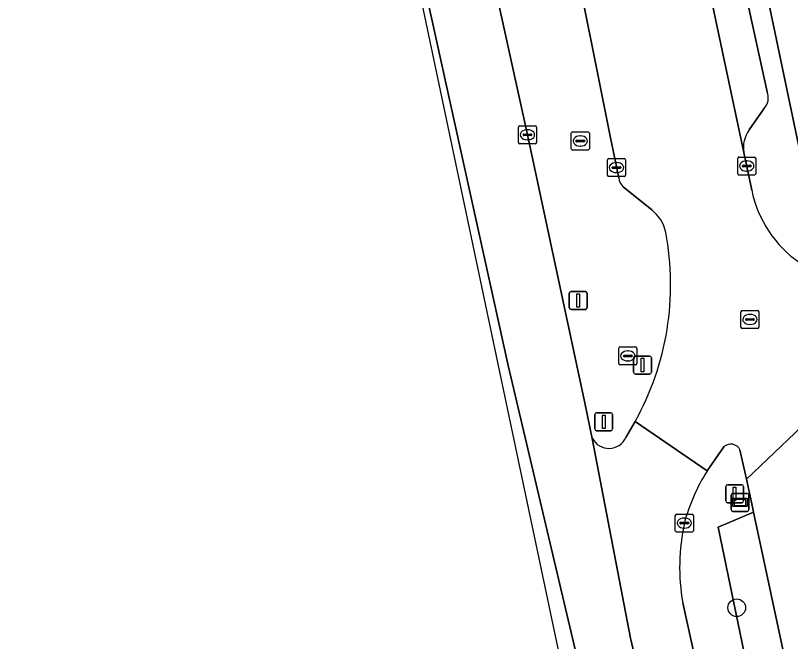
# Model space of a CAD drawing. Extents: x 163008 to 163854, y 382777 to 383982.
# Drawn here: x 163088.77 to 163131.82, y 383657.73 to 383692.5 of the extents above; entities that cross this region are included whole.
import ezdxf

# ---------------------------------------------------------------- set-up
doc = ezdxf.new("R2010")
doc.units = 0
for name, color, linetype in [('IMGEO_Berm_groen', 7, 'Continuous'), ('IMGEO_Boom', 7, 'Continuous'), ('IMGEO_Erf', 7, 'Continuous'), ('IMGEO_Fietspad_open', 7, 'Continuous'), ('IMGEO_Groenvoorziening', 7, 'Continuous'), ('IMGEO_Kolk', 7, 'Continuous'), ('IMGEO_Parkeervlak_open', 7, 'Continuous'), ('IMGEO_Rijbaan_lokaal_open', 7, 'Continuous'), ('IMGEO_Rijbaan_regionaal_gesloten', 7, 'Continuous'), ('IMGEO_Rioolput', 7, 'Continuous'), ('IMGEO_Verkeersbordpaal', 7, 'Continuous'), ('IMGEO_Verklikker', 7, 'Continuous'), ('IMGEO_Voetpad_open', 7, 'Continuous')]:
    doc.layers.add(name, color=color, linetype=linetype)

msp = doc.modelspace()

# ---------------------------------------------------------------- linework, layer by layer
at = {"layer": 'IMGEO_Berm_groen'}
for points in [[(163098.359, 383774.107), (163096.65, 383773.589), (163098.97, 383764.833), (163102.774, 383750), (163106.226, 383735.552), (163107.239, 383731.196), (163113.88, 383701.029), (163117.203, 383685.871), (163120.407, 383670.897), (163120.81, 383669.01)], [(163122.288, 383683.477), (163121.802, 383685.8), (163119.492, 383697.375), (163118.685, 383701.193), (163117.706, 383705.821), (163108.367, 383750)], [(163124.107, 383681.703), (163122.52, 383682.983)], [(163122.675, 383669.052), (163123.187, 383669.947)], [(163128.119, 383668.537), (163127.182, 383667.199)], [(163127.806, 383664.072), (163129.76, 383664.91), (163129.662, 383665.369), (163129.367, 383666.746), (163129.008, 383668.37)], [(163136.785, 383630.758), (163136.803, 383630.948), (163135.865, 383635.53), (163134.238, 383635.67), (163132.962, 383639.024), (163132.275, 383638.887), (163131.741, 383641.272), (163132.489, 383641.432), (163127.806, 383664.072)], [(163125.832, 383659.87), (163128.9, 383646.018)]]:
    msp.add_lwpolyline(points, dxfattribs=at)
for centre, radius, start, end in [((163122.953, 383683.488), 0.665, 180.9166, 229.3963), ((163122.797, 383680.022), 2.131, 11.6593, 52.0708), ((163109.608, 383677.53), 15.553, 330.8179, 10.831), ((163121.732, 383669.498), 1.043, 207.8842, 334.6959), ((163128.504, 383668.135), 0.556, 24.9647, 133.7571), ((163136.084, 383661.592), 10.52, 147.7952, 165.0397), ((163137.22, 383661.864), 11.561, 167.796, 189.9321)]:
    msp.add_arc(centre, radius, start, end, dxfattribs=at)
at = {"layer": 'IMGEO_Boom'}
msp.add_circle((163128.83, 383659.605), 0.489, dxfattribs=at)
at = {"layer": 'IMGEO_Erf'}
msp.add_lwpolyline([(163119.386, 383746.806), (163121.322, 383737.562), (163132.436, 383684.522)], dxfattribs=at)
at = {"layer": 'IMGEO_Fietspad_open'}
msp.add_lwpolyline([(163133.616, 383670.772), (163129.367, 383666.746), (163129.662, 383665.369), (163129.76, 383664.91), (163134.679, 383641.902), (163135.064, 383639.444), (163135.865, 383635.53), (163136.803, 383630.948), (163137.278, 383627.327)], dxfattribs=at)
at = {"layer": 'IMGEO_Groenvoorziening'}
msp.add_lwpolyline([(163134.679, 383641.902), (163129.76, 383664.91), (163127.806, 383664.072), (163132.489, 383641.432)], close=True, dxfattribs=at)
at = {"layer": 'IMGEO_Kolk'}
for p, q in [((163116.703, 383685.446), (163116.703, 383686.298)), ((163116.778, 383686.372), (163117.63, 383686.372)), ((163117.704, 383686.298), (163117.704, 383685.446)), ((163116.962, 383685.866), (163116.962, 383685.878)), ((163117.4, 383685.829), (163117.002, 383685.829)), ((163117.005, 383685.915), (163117.403, 383685.915)), ((163117.191, 383686.152), (163117.216, 383686.152)), ((163117.446, 383685.878), (163117.446, 383685.866)), ((163117.63, 383685.372), (163116.778, 383685.372)), ((163117.214, 383685.592), (163117.189, 383685.592)), ((163121.729, 383684.549), (163122.581, 383684.549)), ((163128.884, 383683.712), (163128.884, 383684.564)), ((163128.959, 383684.638), (163129.811, 383684.638)), ((163129.885, 383684.564), (163129.885, 383683.712)), ((163121.654, 383683.623), (163121.654, 383684.475)), ((163121.956, 383684.092), (163122.354, 383684.092)), ((163122.142, 383684.329), (163122.167, 383684.329)), ((163122.655, 383684.475), (163122.655, 383683.623)), ((163129.143, 383684.132), (163129.143, 383684.144)), ((163129.581, 383684.095), (163129.183, 383684.095)), ((163129.186, 383684.181), (163129.584, 383684.181)), ((163129.372, 383684.418), (163129.397, 383684.418)), ((163129.627, 383684.144), (163129.627, 383684.132)), ((163121.913, 383684.043), (163121.913, 383684.055)), ((163122.351, 383684.006), (163121.953, 383684.006)), ((163122.165, 383683.769), (163122.14, 383683.769)), ((163122.397, 383684.055), (163122.397, 383684.043)), ((163129.811, 383683.638), (163128.959, 383683.638)), ((163129.395, 383683.858), (163129.37, 383683.858)), ((163122.581, 383683.549), (163121.729, 383683.549)), ((163125.419, 383663.882), (163125.419, 383664.734)), ((163125.494, 383664.808), (163126.346, 383664.808)), ((163126.42, 383664.734), (163126.42, 383663.882)), ((163125.678, 383664.302), (163125.678, 383664.314)), ((163126.116, 383664.265), (163125.718, 383664.265)), ((163125.721, 383664.351), (163126.119, 383664.351)), ((163125.907, 383664.588), (163125.932, 383664.588)), ((163126.162, 383664.314), (163126.162, 383664.302)), ((163125.93, 383664.028), (163125.905, 383664.028)), ((163126.346, 383663.808), (163125.494, 383663.808))]:
    msp.add_line(p, q, dxfattribs=at)
for points in [[(163116.703, 383685.446), (163116.703, 383686.298)], [(163116.778, 383686.372), (163117.63, 383686.372)], [(163117.704, 383686.298), (163117.704, 383685.446)], [(163117.63, 383685.372), (163116.778, 383685.372)], [(163121.729, 383684.549), (163122.581, 383684.549)], [(163128.884, 383683.712), (163128.884, 383684.564)], [(163128.959, 383684.638), (163129.811, 383684.638)], [(163129.885, 383684.564), (163129.885, 383683.712)], [(163121.654, 383683.623), (163121.654, 383684.475)], [(163122.655, 383684.475), (163122.655, 383683.623)], [(163129.811, 383683.638), (163128.959, 383683.638)], [(163122.581, 383683.549), (163121.729, 383683.549)], [(163125.419, 383663.882), (163125.419, 383664.734)], [(163125.494, 383664.808), (163126.346, 383664.808)], [(163126.42, 383664.734), (163126.42, 383663.882)], [(163126.346, 383663.808), (163125.494, 383663.808)]]:
    msp.add_lwpolyline(points, dxfattribs=at)
for centre, radius, start, end in [((163116.78, 383686.296), 0.0765, 91.552, 178.448), ((163116.78, 383686.296), 0.0765, 91.552, 178.448), ((163117.628, 383686.296), 0.0765, 1.552, 88.448), ((163117.628, 383686.296), 0.0765, 1.552, 88.448), ((163117.002, 383685.875), 0.0403, 85.8775, 175.7526), ((163116.999, 383685.865), 0.0366, 178.938, 274.7102), ((163117.403, 383685.872), 0.043, 264.8664, 352.4533), ((163117.407, 383685.877), 0.0386, 1.7309, 96.639), ((163116.78, 383685.448), 0.0765, 181.552, 268.448), ((163116.78, 383685.448), 0.0765, 181.552, 268.448), ((163117.628, 383685.448), 0.0765, 271.552, 358.448), ((163117.628, 383685.448), 0.0765, 271.552, 358.448), ((163121.731, 383684.473), 0.0765, 91.552, 178.448), ((163121.731, 383684.473), 0.0765, 91.552, 178.448), ((163122.579, 383684.473), 0.0765, 1.552, 88.448), ((163122.579, 383684.473), 0.0765, 1.552, 88.448), ((163128.961, 383684.562), 0.0765, 91.552, 178.448), ((163128.961, 383684.562), 0.0765, 91.552, 178.448), ((163129.809, 383684.562), 0.0765, 1.552, 88.448), ((163129.809, 383684.562), 0.0765, 1.552, 88.448), ((163121.953, 383684.052), 0.0403, 85.8775, 175.7526), ((163122.358, 383684.054), 0.0386, 1.7309, 96.639), ((163129.183, 383684.141), 0.0403, 85.8775, 175.7526), ((163129.18, 383684.131), 0.0366, 178.938, 274.7102), ((163129.584, 383684.138), 0.043, 264.8664, 352.4533), ((163129.588, 383684.143), 0.0386, 1.7309, 96.639), ((163121.95, 383684.042), 0.0366, 178.938, 274.7102), ((163122.354, 383684.049), 0.043, 264.8664, 352.4533), ((163128.961, 383683.714), 0.0765, 181.552, 268.448), ((163128.961, 383683.714), 0.0765, 181.552, 268.448), ((163129.809, 383683.714), 0.0765, 271.552, 358.448), ((163129.809, 383683.714), 0.0765, 271.552, 358.448), ((163121.731, 383683.625), 0.0765, 181.552, 268.448), ((163121.731, 383683.625), 0.0765, 181.552, 268.448), ((163122.579, 383683.625), 0.0765, 271.552, 358.448), ((163122.579, 383683.625), 0.0765, 271.552, 358.448), ((163125.496, 383664.732), 0.0765, 91.552, 178.448), ((163125.496, 383664.732), 0.0765, 91.552, 178.448), ((163126.344, 383664.732), 0.0765, 1.552, 88.448), ((163126.344, 383664.732), 0.0765, 1.552, 88.448), ((163125.718, 383664.311), 0.0403, 85.8775, 175.7526), ((163125.715, 383664.301), 0.0366, 178.938, 274.7102), ((163126.119, 383664.308), 0.043, 264.8664, 352.4533), ((163126.123, 383664.313), 0.0386, 1.7309, 96.639), ((163125.496, 383663.884), 0.0765, 181.552, 268.448), ((163125.496, 383663.884), 0.0765, 181.552, 268.448), ((163126.344, 383663.884), 0.0765, 271.552, 358.448), ((163126.344, 383663.884), 0.0765, 271.552, 358.448)]:
    msp.add_arc(centre, radius, start, end, dxfattribs=at)
for centre, major_axis, ratio, start_param, end_param in [((163117.19, 383685.872), (-0.387, 0.002), 0.722429, 4.712389, 7.853982), ((163117.215, 383685.872), (-0.39, 0.002), 0.717154, 1.570796, 4.712389), ((163122.141, 383684.049), (-0.387, 0.002), 0.722429, 4.712389, 7.853982), ((163122.166, 383684.049), (-0.39, 0.002), 0.717154, 1.570796, 4.712389), ((163129.371, 383684.138), (-0.387, 0.002), 0.722429, 4.712389, 7.853982), ((163129.396, 383684.138), (-0.39, 0.002), 0.717154, 1.570796, 4.712389), ((163125.906, 383664.308), (-0.387, 0.002), 0.722429, 4.712389, 7.853982), ((163125.931, 383664.308), (-0.39, 0.002), 0.717154, 1.570796, 4.712389)]:
    msp.add_ellipse(centre, major_axis=major_axis, ratio=ratio, start_param=start_param, end_param=end_param, dxfattribs=at)
at = {"layer": 'IMGEO_Parkeervlak_open'}
for points in [[(163130.527, 383688.264), (163128.127, 383699.184), (163127.321, 383703.015), (163125.457, 383702.622), (163126.275, 383698.776), (163129.228, 383684.884)], [(163129.52, 383686.147), (163130.335, 383687.313)]]:
    msp.add_lwpolyline(points, dxfattribs=at)
for centre, radius, start, end in [((163129.668, 383687.943), 0.917, 316.6614, 20.5103), ((163130.853, 383685.173), 1.651, 143.8658, 190.0986)]:
    msp.add_arc(centre, radius, start, end, dxfattribs=at)
at = {"layer": 'IMGEO_Rijbaan_lokaal_open'}
for points in [[(163129.661, 383682.799), (163129.228, 383684.884), (163126.275, 383698.776), (163125.457, 383702.622), (163118.685, 383701.193), (163119.492, 383697.375), (163121.802, 383685.8), (163122.288, 383683.477)], [(163122.52, 383682.983), (163124.107, 383681.703)], [(163129.008, 383668.37), (163129.367, 383666.746), (163133.616, 383670.772), (163132.339, 383678.756)], [(163123.187, 383669.947), (163127.182, 383667.199), (163128.119, 383668.537)]]:
    msp.add_lwpolyline(points, dxfattribs=at)
for centre, radius, start, end in [((163122.953, 383683.488), 0.665, 180.9166, 229.3963), ((163136.059, 383684.129), 6.535, 191.7391, 235.3002), ((163122.797, 383680.022), 2.131, 11.6593, 52.0708), ((163109.608, 383677.53), 15.553, 330.8179, 10.831), ((163128.504, 383668.135), 0.556, 24.9647, 133.7571)]:
    msp.add_arc(centre, radius, start, end, dxfattribs=at)
at = {"layer": 'IMGEO_Rijbaan_regionaal_gesloten'}
for points in [[(163088.772, 383789.05), (163093.737, 383771.763), (163099.604, 383748.287), (163105.471, 383721.431), (163116.136, 383673.057), (163122.891, 383644.423), (163124.134, 383638.055), (163128.13, 383635.558), (163127.351, 383638.961), (163122.939, 383657.907), (163120.81, 383669.01), (163120.407, 383670.897), (163117.203, 383685.871), (163113.88, 383701.029), (163107.239, 383731.196), (163106.226, 383735.552), (163102.774, 383750), (163098.97, 383764.833), (163096.65, 383773.589), (163094.19, 383782.316), (163090.567, 383794.791)], [(163088.772, 383789.05), (163091.847, 383776.849), (163103.179, 383731.879), (163107.17, 383712.939), (163122.773, 383638.9), (163124.134, 383638.055), (163122.891, 383644.423), (163116.136, 383673.057), (163105.471, 383721.431), (163099.604, 383748.287), (163093.737, 383771.763), (163088.772, 383789.05)], [(163127.182, 383667.199), (163123.187, 383669.947), (163122.675, 383669.052)], [(163120.81, 383669.01), (163122.939, 383657.907), (163127.351, 383638.961)], [(163128.9, 383646.018), (163125.832, 383659.87)]]:
    msp.add_lwpolyline(points, dxfattribs=at)
for centre, radius, start, end in [((163121.732, 383669.498), 1.043, 207.8842, 334.6959), ((163136.084, 383661.592), 10.52, 147.7952, 165.0397), ((163137.22, 383661.864), 11.561, 167.796, 189.9321)]:
    msp.add_arc(centre, radius, start, end, dxfattribs=at)
at = {"layer": 'IMGEO_Rioolput'}
for p, q in [((163119.643, 383685.101), (163119.643, 383685.953)), ((163119.718, 383686.027), (163120.57, 383686.027)), ((163120.131, 383685.807), (163120.156, 383685.807)), ((163120.644, 383685.953), (163120.644, 383685.101)), ((163119.902, 383685.521), (163119.902, 383685.533)), ((163120.34, 383685.484), (163119.942, 383685.484)), ((163119.945, 383685.57), (163120.343, 383685.57)), ((163120.386, 383685.533), (163120.386, 383685.521)), ((163120.57, 383685.027), (163119.718, 383685.027)), ((163120.154, 383685.247), (163120.129, 383685.247)), ((163129.065, 383675.19), (163129.065, 383676.042)), ((163129.14, 383676.116), (163129.992, 383676.116)), ((163129.553, 383675.896), (163129.578, 383675.896)), ((163130.066, 383676.042), (163130.066, 383675.19)), ((163129.324, 383675.61), (163129.324, 383675.622)), ((163129.762, 383675.573), (163129.364, 383675.573)), ((163129.367, 383675.659), (163129.765, 383675.659)), ((163129.808, 383675.622), (163129.808, 383675.61)), ((163129.992, 383675.116), (163129.14, 383675.116)), ((163129.576, 383675.336), (163129.551, 383675.336)), ((163122.282, 383673.163), (163122.282, 383674.015)), ((163122.357, 383674.089), (163123.209, 383674.089)), ((163122.77, 383673.869), (163122.795, 383673.869)), ((163123.283, 383674.015), (163123.283, 383673.163)), ((163122.541, 383673.583), (163122.541, 383673.595)), ((163122.979, 383673.546), (163122.581, 383673.546)), ((163122.584, 383673.632), (163122.982, 383673.632)), ((163122.793, 383673.309), (163122.768, 383673.309)), ((163123.025, 383673.595), (163123.025, 383673.583)), ((163123.209, 383673.089), (163122.357, 383673.089))]:
    msp.add_line(p, q, dxfattribs=at)
for points in [[(163119.643, 383685.101), (163119.643, 383685.953)], [(163119.718, 383686.027), (163120.57, 383686.027)], [(163120.644, 383685.953), (163120.644, 383685.101)], [(163120.57, 383685.027), (163119.718, 383685.027)], [(163129.065, 383675.19), (163129.065, 383676.042)], [(163129.14, 383676.116), (163129.992, 383676.116)], [(163130.066, 383676.042), (163130.066, 383675.19)], [(163129.992, 383675.116), (163129.14, 383675.116)], [(163122.282, 383673.163), (163122.282, 383674.015)], [(163122.357, 383674.089), (163123.209, 383674.089)], [(163123.283, 383674.015), (163123.283, 383673.163)], [(163123.209, 383673.089), (163122.357, 383673.089)]]:
    msp.add_lwpolyline(points, dxfattribs=at)
for centre, radius, start, end in [((163119.72, 383685.951), 0.0765, 91.552, 178.448), ((163119.72, 383685.951), 0.0765, 91.552, 178.448), ((163120.568, 383685.951), 0.0765, 1.552, 88.448), ((163120.568, 383685.951), 0.0765, 1.552, 88.448), ((163119.942, 383685.53), 0.0403, 85.8775, 175.7526), ((163119.939, 383685.52), 0.0366, 178.938, 274.7102), ((163120.343, 383685.527), 0.043, 264.8664, 352.4533), ((163120.347, 383685.532), 0.0386, 1.7309, 96.639), ((163119.72, 383685.103), 0.0765, 181.552, 268.448), ((163119.72, 383685.103), 0.0765, 181.552, 268.448), ((163120.568, 383685.103), 0.0765, 271.552, 358.448), ((163120.568, 383685.103), 0.0765, 271.552, 358.448), ((163129.142, 383676.04), 0.0765, 91.552, 178.448), ((163129.142, 383676.04), 0.0765, 91.552, 178.448), ((163129.99, 383676.04), 0.0765, 1.552, 88.448), ((163129.99, 383676.04), 0.0765, 1.552, 88.448), ((163129.364, 383675.619), 0.0403, 85.8775, 175.7526), ((163129.361, 383675.609), 0.0366, 178.938, 274.7102), ((163129.765, 383675.616), 0.043, 264.8664, 352.4533), ((163129.769, 383675.621), 0.0386, 1.7309, 96.639), ((163129.142, 383675.192), 0.0765, 181.552, 268.448), ((163129.142, 383675.192), 0.0765, 181.552, 268.448), ((163129.99, 383675.192), 0.0765, 271.552, 358.448), ((163129.99, 383675.192), 0.0765, 271.552, 358.448), ((163122.359, 383674.013), 0.0765, 91.552, 178.448), ((163122.359, 383674.013), 0.0765, 91.552, 178.448), ((163123.207, 383674.013), 0.0765, 1.552, 88.448), ((163123.207, 383674.013), 0.0765, 1.552, 88.448), ((163122.581, 383673.592), 0.0403, 85.8775, 175.7526), ((163122.578, 383673.582), 0.0366, 178.938, 274.7102), ((163122.982, 383673.589), 0.043, 264.8664, 352.4533), ((163122.986, 383673.594), 0.0386, 1.7309, 96.639), ((163122.359, 383673.165), 0.0765, 181.552, 268.448), ((163122.359, 383673.165), 0.0765, 181.552, 268.448), ((163123.207, 383673.165), 0.0765, 271.552, 358.448), ((163123.207, 383673.165), 0.0765, 271.552, 358.448)]:
    msp.add_arc(centre, radius, start, end, dxfattribs=at)
for centre, major_axis, ratio, start_param, end_param in [((163120.13, 383685.527), (-0.387, 0.002), 0.722429, 4.712389, 7.853982), ((163120.155, 383685.527), (-0.39, 0.002), 0.717154, 1.570796, 4.712389), ((163129.552, 383675.616), (-0.387, 0.002), 0.722429, 4.712389, 7.853982), ((163129.577, 383675.616), (-0.39, 0.002), 0.717154, 1.570796, 4.712389), ((163122.769, 383673.589), (-0.387, 0.002), 0.722429, 4.712389, 7.853982), ((163122.794, 383673.589), (-0.39, 0.002), 0.717154, 1.570796, 4.712389)]:
    msp.add_ellipse(centre, major_axis=major_axis, ratio=ratio, start_param=start_param, end_param=end_param, dxfattribs=at)
at = {"layer": 'IMGEO_Verkeersbordpaal'}
for p, q in [((163119.532, 383676.269), (163119.532, 383677.069)), ((163119.532, 383677.069), (163119.532, 383676.269)), ((163119.632, 383677.169), (163120.422, 383677.169)), ((163120.422, 383677.169), (163119.632, 383677.169)), ((163120.522, 383677.069), (163120.522, 383676.269)), ((163120.522, 383676.269), (163120.522, 383677.069)), ((163120.422, 383676.169), (163119.632, 383676.169)), ((163119.632, 383676.169), (163120.422, 383676.169)), ((163123.102, 383672.684), (163123.102, 383673.484)), ((163123.102, 383673.484), (163123.102, 383672.684)), ((163123.202, 383673.584), (163123.992, 383673.584)), ((163123.992, 383673.584), (163123.202, 383673.584)), ((163124.092, 383673.484), (163124.092, 383672.684)), ((163124.092, 383672.684), (163124.092, 383673.484)), ((163123.992, 383672.584), (163123.202, 383672.584)), ((163123.202, 383672.584), (163123.992, 383672.584)), ((163120.946, 383669.533), (163120.946, 383670.333)), ((163120.946, 383670.333), (163120.946, 383669.533)), ((163121.046, 383670.433), (163121.836, 383670.433)), ((163121.836, 383670.433), (163121.046, 383670.433)), ((163121.936, 383670.333), (163121.936, 383669.533)), ((163121.936, 383669.533), (163121.936, 383670.333)), ((163121.836, 383669.433), (163121.046, 383669.433)), ((163121.046, 383669.433), (163121.836, 383669.433)), ((163128.316, 383666.435), (163129.106, 383666.435)), ((163129.106, 383666.435), (163128.316, 383666.435)), ((163128.216, 383665.535), (163128.216, 383666.335)), ((163128.216, 383666.335), (163128.216, 383665.535)), ((163129.206, 383666.335), (163129.206, 383665.535)), ((163129.206, 383665.535), (163129.206, 383666.335)), ((163129.106, 383665.435), (163128.316, 383665.435)), ((163128.316, 383665.435), (163129.106, 383665.435))]:
    msp.add_line(p, q, dxfattribs=at)
for points in [[(163119.952, 383677.044), (163120.102, 383677.044), (163120.102, 383676.294), (163119.952, 383676.294), (163119.952, 383677.044)], [(163123.522, 383673.459), (163123.672, 383673.459), (163123.672, 383672.709), (163123.522, 383672.709), (163123.522, 383673.459)], [(163121.366, 383670.308), (163121.516, 383670.308), (163121.516, 383669.558), (163121.366, 383669.558), (163121.366, 383670.308)], [(163128.636, 383666.31), (163128.786, 383666.31), (163128.786, 383665.56), (163128.636, 383665.56), (163128.636, 383666.31)]]:
    msp.add_lwpolyline(points, dxfattribs=at)
for centre, start, end in [((163119.632, 383677.069), 90, 180), ((163119.632, 383677.069), 90, 180), ((163120.422, 383677.069), 0, 90), ((163120.422, 383677.069), 360, 90), ((163119.632, 383676.269), 180, 270), ((163119.632, 383676.269), 180, 270), ((163120.422, 383676.269), 270, 0), ((163120.422, 383676.269), 270, 0), ((163123.202, 383673.484), 90, 180), ((163123.202, 383673.484), 90, 180), ((163123.992, 383673.484), 0, 90), ((163123.992, 383673.484), 360, 90), ((163123.202, 383672.684), 180, 270), ((163123.202, 383672.684), 180, 270), ((163123.992, 383672.684), 270, 0), ((163123.992, 383672.684), 270, 0), ((163121.046, 383670.333), 90, 180), ((163121.046, 383670.333), 90, 180), ((163121.836, 383670.333), 0, 90), ((163121.836, 383670.333), 360, 90), ((163121.046, 383669.533), 180, 270), ((163121.046, 383669.533), 180, 270), ((163121.836, 383669.533), 270, 0), ((163121.836, 383669.533), 270, 0), ((163128.316, 383666.335), 90, 180), ((163128.316, 383666.335), 90, 180), ((163129.106, 383666.335), 0, 90), ((163129.106, 383666.335), 360, 90), ((163128.316, 383665.535), 180, 270), ((163128.316, 383665.535), 180, 270), ((163129.106, 383665.535), 270, 0), ((163129.106, 383665.535), 270, 0)]:
    msp.add_arc(centre, 0.1, start, end, dxfattribs=at)
at = {"layer": 'IMGEO_Verklikker'}
for p, q in [((163128.516, 383665.055), (163128.516, 383665.855)), ((163128.516, 383665.855), (163128.516, 383665.055)), ((163128.616, 383665.955), (163129.406, 383665.955)), ((163129.406, 383665.955), (163128.616, 383665.955)), ((163129.506, 383665.855), (163129.506, 383665.055)), ((163129.506, 383665.055), (163129.506, 383665.855)), ((163129.406, 383664.955), (163128.616, 383664.955)), ((163128.616, 383664.955), (163129.406, 383664.955))]:
    msp.add_line(p, q, dxfattribs=at)
for points in [[(163128.617, 383665.687), (163129.405, 383665.687), (163129.405, 383665.223), (163128.617, 383665.223), (163128.617, 383665.687)], [(163128.682, 383665.622), (163128.682, 383665.288), (163129.34, 383665.288), (163129.34, 383665.622), (163128.682, 383665.622)]]:
    msp.add_lwpolyline(points, dxfattribs=at)
for centre, start, end in [((163128.616, 383665.855), 90, 180), ((163128.616, 383665.855), 90, 180), ((163129.406, 383665.855), 0, 90), ((163129.406, 383665.855), 360, 90), ((163128.616, 383665.055), 180, 270), ((163128.616, 383665.055), 180, 270), ((163129.406, 383665.055), 270, 0), ((163129.406, 383665.055), 270, 0)]:
    msp.add_arc(centre, 0.1, start, end, dxfattribs=at)
at = {"layer": 'IMGEO_Voetpad_open'}
for points in [[(163133.804, 383677.994), (163132.447, 383684.33), (163132.436, 383684.522), (163121.322, 383737.562), (163119.386, 383746.806), (163119.974, 383747.655), (163119.319, 383750.724)], [(163119.766, 383738.95), (163126.337, 383707.696), (163127.321, 383703.015), (163128.127, 383699.184), (163130.527, 383688.264)], [(163130.335, 383687.313), (163129.52, 383686.147)], [(163129.228, 383684.884), (163129.661, 383682.799)]]:
    msp.add_lwpolyline(points, dxfattribs=at)
for centre, radius, start, end in [((163129.668, 383687.943), 0.917, 316.6614, 20.5103), ((163130.853, 383685.173), 1.651, 143.8658, 190.0986), ((163136.059, 383684.129), 6.535, 191.7391, 235.3002)]:
    msp.add_arc(centre, radius, start, end, dxfattribs=at)

doc.saveas('drawing.dxf')
